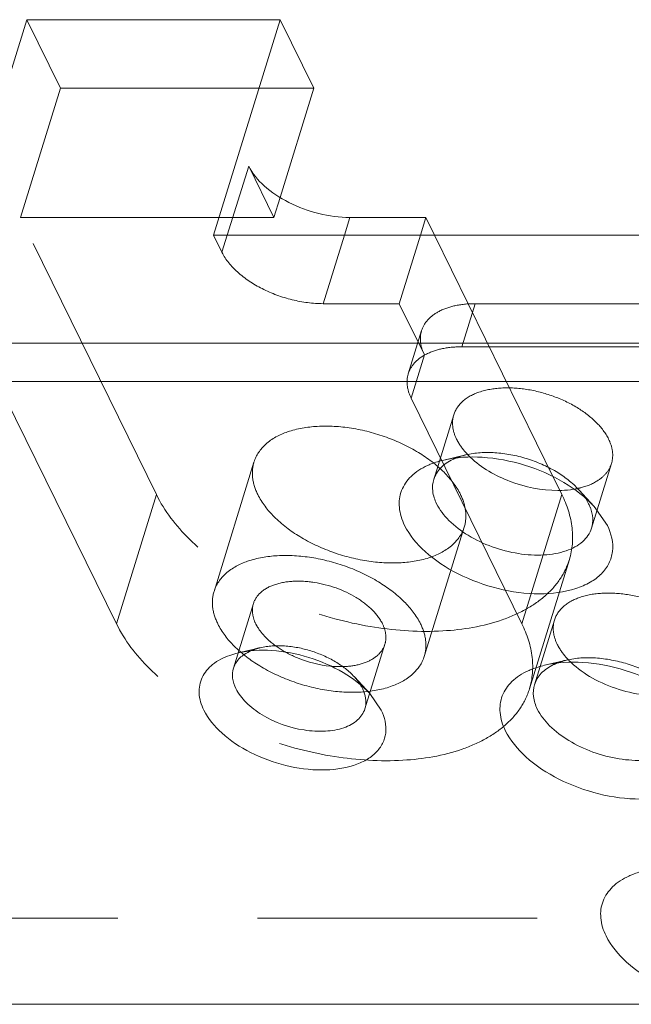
# Model space of a CAD drawing. Header units: millimetres. Extents: x 4497 to 11741, y 5958 to 12619.
# Tile 307 of 424: x 5242 to 5253, y 12331 to 12349. Entities that reach past the tile are written whole.
import ezdxf

# ---------------------------------------------------------------- set-up
doc = ezdxf.new("R2010")
doc.units = ezdxf.units.MM
doc.header["$LTSCALE"] = 0.8
doc.linetypes.add('HIDDEN', pattern=[9.525, 6.35, -3.175])
doc.layers.get('0').update_dxf_attribs({"linetype": 'CONTINUOUS', "lineweight": 0})
doc.layers.add('3', color=5, linetype='HIDDEN', lineweight=0)

msp = doc.modelspace()

# ---------------------------------------------------------------- linework, layer by layer
at = {"linetype": 'Continuous'}
for p, q in [((5240.514, 12344.645), (5241.724, 12348.562)), ((5241.724, 12348.562), (5246.329, 12348.562)), ((5245.119, 12344.645), (5246.329, 12348.562)), ((5246.329, 12348.562), (5246.939, 12347.319)), ((5246.326, 12345.334), (5246.939, 12347.319)), ((5245.368, 12344.645), (5245.756, 12345.901)), ((5247.495, 12344.645), (5247.595, 12344.969)), ((5248.976, 12344.969), (5247.595, 12344.969)), ((5248.976, 12344.969), (5248.876, 12344.645)), ((5248.976, 12344.969), (5249.135, 12344.645)), ((5278.277, 12344.645), (5245.119, 12344.645)), ((5185.566, 12342.687), (5336.62, 12342.687)), ((5185.597, 12341.985), (5336.651, 12341.985)), ((5251.297, 12340.24), (5251.409, 12340.012)), ((5252.035, 12339.716), (5252.274, 12339.374)), ((5247.956, 12336.316), (5248.164, 12336.017)), ((5273.124, 12330.671), (5204.32, 12330.671))]:
    msp.add_line(p, q, dxfattribs=at)
for centre, radius, start, end in [((5249.887, 12339.698), 0.971, 114.3836, 115.7173), ((5251.211, 12339.41), 0.806, 20.7768, 26.1876), ((5251.717, 12335.969), 0.971, 114.3836, 115.7173), ((5247.136, 12336.07), 0.768, 26.187, 30.5991)]:
    msp.add_arc(centre, radius, start, end, dxfattribs=at)
for points, knots in [([(5245.756, 12345.901), (5245.822, 12345.765), (5246.043, 12345.506), (5246.487, 12345.217), (5247.021, 12345.021), (5247.405, 12344.969), (5247.595, 12344.969)], [0, 0, 0, 0, 0.21148, 0.463356, 0.735263, 1, 1, 1, 1]), ([(5249.005, 12340.461), (5249.027, 12340.471), (5249.123, 12340.512), (5249.223, 12340.542), (5249.3, 12340.56)], [0, 0, 0, 0, 0.239567, 1, 1, 1, 1]), ([(5249.12, 12340.208), (5249.143, 12340.285), (5249.237, 12340.437), (5249.384, 12340.534), (5249.466, 12340.573)], [0, 0, 0, 0, 0.468879, 1, 1, 1, 1]), ([(5249.3, 12340.56), (5249.528, 12340.614), (5250.03, 12340.64), (5250.778, 12340.495), (5251.476, 12340.193), (5251.877, 12339.889), (5252.035, 12339.716)], [0, 0, 0, 0, 0.236662, 0.499941, 0.763254, 1, 1, 1, 1]), ([(5249.784, 12340.612), (5249.988, 12340.418), (5250.503, 12340.125), (5251.079, 12340.008), (5251.373, 12340.008)], [0, 0, 0, 0, 0.488777, 1, 1, 1, 1]), ([(5248.59, 12339.374), (5248.54, 12339.476), (5248.471, 12339.687), (5248.511, 12340.016), (5248.704, 12340.291), (5248.897, 12340.412), (5249.005, 12340.461)], [0, 0, 0, 0, 0.258965, 0.49224, 0.729951, 1, 1, 1, 1]), ([(5249.171, 12339.766), (5249.136, 12339.837), (5249.087, 12339.984), (5249.098, 12340.14), (5249.12, 12340.208)], [0, 0, 0, 0, 0.525547, 1, 1, 1, 1]), ([(5251.373, 12340.008), (5251.398, 12340.008), (5251.491, 12340.01), (5251.585, 12340.018), (5251.653, 12340.029)], [0, 0, 0, 0, 0.257825, 1, 1, 1, 1]), ([(5251.986, 12339.323), (5251.957, 12339.23), (5251.829, 12339.047), (5251.511, 12338.886), (5251.106, 12338.819), (5250.647, 12338.848), (5250.179, 12338.969), (5249.748, 12339.172), (5249.398, 12339.434), (5249.226, 12339.653), (5249.171, 12339.766)], [0, 0, 0, 0, 0.08791, 0.191487, 0.315819, 0.456973, 0.606118, 0.752518, 0.886095, 1, 1, 1, 1]), ([(5251.965, 12339.696), (5251.988, 12339.634), (5252.018, 12339.509), (5252.004, 12339.381), (5251.986, 12339.323)], [0, 0, 0, 0, 0.519632, 1, 1, 1, 1]), ([(5252.274, 12339.374), (5252.345, 12339.229), (5252.406, 12338.981), (5252.313, 12338.675), (5252.169, 12338.481), (5251.959, 12338.326), (5251.586, 12338.168), (5251.009, 12338.101), (5250.277, 12338.2), (5249.565, 12338.461), (5248.972, 12338.846), (5248.678, 12339.193), (5248.59, 12339.374)], [0, 0, 0, 0, 0.096782, 0.141583, 0.188034, 0.239009, 0.296134, 0.428923, 0.58009, 0.735393, 0.879229, 1, 1, 1, 1]), ([(5245.563, 12337.056), (5245.762, 12337.102), (5246.202, 12337.125), (5246.856, 12336.998), (5247.467, 12336.733), (5247.818, 12336.467), (5247.956, 12336.316)], [0, 0, 0, 0, 0.236674, 0.499957, 0.763249, 1, 1, 1, 1]), ([(5245.635, 12336.999), (5245.648, 12337.009), (5245.701, 12337.048), (5245.76, 12337.08), (5245.806, 12337.099)], [0, 0, 0, 0, 0.237926, 1, 1, 1, 1]), ([(5244.941, 12336.017), (5244.894, 12336.113), (5244.831, 12336.314), (5244.888, 12336.626), (5245.101, 12336.874), (5245.3, 12336.973), (5245.411, 12337.012)], [0, 0, 0, 0, 0.253748, 0.482369, 0.721517, 1, 1, 1, 1]), ([(5245.479, 12336.778), (5245.486, 12336.799), (5245.52, 12336.884), (5245.582, 12336.956), (5245.635, 12336.999)], [0, 0, 0, 0, 0.241499, 1, 1, 1, 1]), ([(5246.459, 12337.052), (5246.519, 12337.02), (5246.767, 12336.904), (5247.038, 12336.835), (5247.243, 12336.815)], [0, 0, 0, 0, 0.248755, 1, 1, 1, 1]), ([(5245.522, 12336.409), (5245.493, 12336.468), (5245.452, 12336.591), (5245.462, 12336.721), (5245.479, 12336.778)], [0, 0, 0, 0, 0.525843, 1, 1, 1, 1]), ([(5250.42, 12335.644), (5250.37, 12335.746), (5250.302, 12335.957), (5250.342, 12336.286), (5250.535, 12336.561), (5250.727, 12336.682), (5250.835, 12336.731)], [0, 0, 0, 0, 0.258965, 0.49224, 0.729951, 1, 1, 1, 1]), ([(5250.835, 12336.731), (5250.858, 12336.742), (5250.953, 12336.782), (5251.053, 12336.813), (5251.13, 12336.831)], [0, 0, 0, 0, 0.239567, 1, 1, 1, 1]), ([(5250.95, 12336.479), (5250.974, 12336.555), (5251.068, 12336.707), (5251.214, 12336.804), (5251.296, 12336.843)], [0, 0, 0, 0, 0.468879, 1, 1, 1, 1]), ([(5251.13, 12336.831), (5251.358, 12336.884), (5251.861, 12336.91), (5252.608, 12336.766), (5253.306, 12336.464), (5253.707, 12336.159), (5253.865, 12335.986)], [0, 0, 0, 0, 0.236662, 0.499941, 0.763254, 1, 1, 1, 1]), ([(5251.615, 12336.882), (5251.731, 12336.771), (5252.008, 12336.576), (5252.481, 12336.376), (5252.985, 12336.272), (5253.325, 12336.274), (5253.484, 12336.299)], [0, 0, 0, 0, 0.239007, 0.499472, 0.760206, 1, 1, 1, 1]), ([(5247.868, 12336.04), (5247.844, 12335.963), (5247.737, 12335.81), (5247.472, 12335.676), (5247.135, 12335.62), (5246.619, 12335.653), (5246.112, 12335.832), (5245.712, 12336.132), (5245.568, 12336.315), (5245.522, 12336.409)], [0, 0, 0, 0, 0.088057, 0.191763, 0.316255, 0.457589, 0.752191, 0.885954, 1, 1, 1, 1]), ([(5247.825, 12336.409), (5247.834, 12336.391), (5247.864, 12336.322), (5247.882, 12336.248), (5247.886, 12336.192)], [0, 0, 0, 0, 0.264639, 1, 1, 1, 1]), ([(5251.001, 12336.036), (5250.966, 12336.107), (5250.917, 12336.254), (5250.929, 12336.41), (5250.95, 12336.479)], [0, 0, 0, 0, 0.525547, 1, 1, 1, 1]), ([(5248.164, 12336.017), (5248.227, 12335.89), (5248.28, 12335.674), (5248.199, 12335.405), (5248.072, 12335.236), (5247.889, 12335.1), (5247.562, 12334.962), (5247.058, 12334.903), (5246.417, 12334.99), (5245.794, 12335.218), (5245.276, 12335.556), (5245.018, 12335.859), (5244.941, 12336.017)], [0, 0, 0, 0, 0.096777, 0.14158, 0.188043, 0.239025, 0.296141, 0.428931, 0.580084, 0.735387, 0.879259, 1, 1, 1, 1]), ([(5253.816, 12335.593), (5253.788, 12335.501), (5253.659, 12335.318), (5253.341, 12335.156), (5252.936, 12335.089), (5252.477, 12335.118), (5252.009, 12335.24), (5251.578, 12335.442), (5251.229, 12335.704), (5251.057, 12335.923), (5251.001, 12336.036)], [0, 0, 0, 0, 0.08791, 0.191487, 0.315819, 0.456973, 0.606118, 0.752518, 0.886095, 1, 1, 1, 1]), ([(5254.104, 12335.644), (5254.175, 12335.499), (5254.236, 12335.251), (5254.143, 12334.945), (5253.999, 12334.751), (5253.789, 12334.596), (5253.416, 12334.438), (5252.84, 12334.371), (5252.107, 12334.47), (5251.395, 12334.731), (5250.803, 12335.117), (5250.509, 12335.463), (5250.42, 12335.644)], [0, 0, 0, 0, 0.096782, 0.141583, 0.188034, 0.239009, 0.296134, 0.428923, 0.58009, 0.735393, 0.879229, 1, 1, 1, 1]), ([(5252.25, 12331.915), (5252.2, 12332.016), (5252.132, 12332.227), (5252.172, 12332.557), (5252.365, 12332.832), (5252.558, 12332.952), (5252.665, 12333.002)], [0, 0, 0, 0, 0.258965, 0.49224, 0.729951, 1, 1, 1, 1]), ([(5252.665, 12333.002), (5252.688, 12333.012), (5252.784, 12333.053), (5252.883, 12333.083), (5252.96, 12333.101)], [0, 0, 0, 0, 0.239567, 1, 1, 1, 1]), ([(5254.702, 12330.671), (5254.45, 12330.671), (5253.937, 12330.741), (5253.226, 12331.002), (5252.633, 12331.387), (5252.339, 12331.734), (5252.25, 12331.915)], [0, 0, 0, 0, 0.264727, 0.536651, 0.788527, 1, 1, 1, 1])]:
    msp.add_open_spline(points, degree=3, knots=knots, dxfattribs=at)
for points in [[(5251.881, 12339.86), (5251.9, 12339.83), (5251.918, 12339.798), (5251.934, 12339.766)], [(5245.411, 12337.012), (5245.461, 12337.029), (5245.511, 12337.043), (5245.563, 12337.056)], [(5247.886, 12336.192), (5247.889, 12336.141), (5247.883, 12336.089), (5247.868, 12336.04)]]:
    msp.add_open_spline(points, degree=3, dxfattribs=at)
at = {"layer": '3'}
for p, q in [((5242.334, 12347.319), (5241.724, 12348.562)), ((5241.608, 12344.969), (5242.334, 12347.319)), ((5246.939, 12347.319), (5242.334, 12347.319)), ((5245.756, 12345.901), (5246.213, 12344.969)), ((5246.213, 12344.969), (5246.326, 12345.334)), ((5244.079, 12339.934), (5241.608, 12344.969)), ((5241.608, 12344.969), (5246.213, 12344.969)), ((5245.119, 12344.645), (5245.271, 12344.335)), ((5245.271, 12344.335), (5245.368, 12344.645)), ((5247.111, 12343.402), (5247.495, 12344.645)), ((5248.876, 12344.645), (5248.492, 12343.402)), ((5249.135, 12344.645), (5251.297, 12340.24)), ((5248.492, 12343.402), (5247.111, 12343.402)), ((5248.95, 12342.47), (5248.492, 12343.402)), ((5249.632, 12342.619), (5249.874, 12343.402)), ((5249.874, 12343.402), (5254.94, 12343.402)), ((5248.656, 12342.129), (5248.898, 12342.913)), ((5248.708, 12341.686), (5248.95, 12342.47)), ((5254.698, 12342.619), (5249.632, 12342.619)), ((5241.339, 12341.686), (5243.353, 12337.584)), ((5248.708, 12341.686), (5250.721, 12337.584)), ((5249.483, 12341.383), (5249.12, 12340.208)), ((5245.126, 12338.174), (5245.852, 12340.524)), ((5249.704, 12340.656), (5249.3, 12340.561)), ((5252.349, 12340.498), (5251.986, 12339.323)), ((5251.409, 12340.012), (5251.447, 12339.934)), ((5251.756, 12340.022), (5252.036, 12339.715)), ((5243.353, 12337.584), (5244.079, 12339.934)), ((5250.721, 12337.584), (5251.447, 12339.934)), ((5248.948, 12336.993), (5249.674, 12339.343)), ((5250.858, 12336.403), (5251.585, 12338.753)), ((5245.842, 12337.953), (5245.479, 12336.778)), ((5251.313, 12337.654), (5250.95, 12336.479)), ((5245.966, 12337.151), (5245.562, 12337.056)), ((5248.231, 12337.215), (5247.868, 12336.04)), ((5251.534, 12336.926), (5251.13, 12336.831)), ((5247.676, 12336.622), (5247.956, 12336.316)), ((5266.239, 12332.238), (5204.804, 12332.238))]:
    msp.add_line(p, q, dxfattribs=at)
for centre, radius, start, end in [((5250.824, 12341.703), 1.508, 224.1888, 226.3837), ((5246.158, 12336.262), 0.908, 109.5487, 112.8167), ((5252.655, 12337.974), 1.508, 224.1888, 226.3837)]:
    msp.add_arc(centre, radius, start, end, dxfattribs=at)
for points, knots in [([(5247.111, 12343.402), (5246.921, 12343.402), (5246.537, 12343.454), (5246.003, 12343.65), (5245.559, 12343.939), (5245.338, 12344.199), (5245.271, 12344.335)], [0, 0, 0, 0, 0.264737, 0.536644, 0.78852, 1, 1, 1, 1]), ([(5249.874, 12343.402), (5249.756, 12343.402), (5249.535, 12343.384), (5249.238, 12343.29), (5249.012, 12343.135), (5248.921, 12342.987), (5248.898, 12342.913)], [0, 0, 0, 0, 0.303744, 0.569982, 0.797785, 1, 1, 1, 1]), ([(5248.898, 12342.913), (5248.877, 12342.844), (5248.866, 12342.688), (5248.915, 12342.541), (5248.95, 12342.47)], [0, 0, 0, 0, 0.474242, 1, 1, 1, 1]), ([(5248.656, 12342.129), (5248.679, 12342.204), (5248.77, 12342.352), (5248.996, 12342.507), (5249.293, 12342.6), (5249.514, 12342.619), (5249.632, 12342.619)], [0, 0, 0, 0, 0.202215, 0.430018, 0.696256, 1, 1, 1, 1]), ([(5248.708, 12341.686), (5248.673, 12341.758), (5248.624, 12341.905), (5248.635, 12342.061), (5248.656, 12342.129)], [0, 0, 0, 0, 0.525758, 1, 1, 1, 1]), ([(5252.297, 12340.941), (5252.242, 12341.053), (5252.07, 12341.272), (5251.721, 12341.534), (5251.29, 12341.737), (5250.822, 12341.858), (5250.363, 12341.887), (5249.958, 12341.82), (5249.64, 12341.659), (5249.511, 12341.476), (5249.483, 12341.384)], [0, 0, 0, 0, 0.113912, 0.247462, 0.393862, 0.542998, 0.684156, 0.808494, 0.912079, 1, 1, 1, 1]), ([(5249.483, 12341.384), (5249.462, 12341.315), (5249.45, 12341.159), (5249.499, 12341.012), (5249.534, 12340.941)], [0, 0, 0, 0, 0.474243, 1, 1, 1, 1]), ([(5249.605, 12339.934), (5249.531, 12340.084), (5249.302, 12340.376), (5248.836, 12340.726), (5248.262, 12340.995), (5247.637, 12341.158), (5247.025, 12341.196), (5246.485, 12341.107), (5246.061, 12340.891), (5245.89, 12340.647), (5245.852, 12340.524)], [0, 0, 0, 0, 0.11391, 0.247494, 0.393901, 0.543049, 0.684203, 0.808528, 0.912094, 1, 1, 1, 1]), ([(5249.534, 12340.941), (5249.547, 12340.916), (5249.604, 12340.811), (5249.68, 12340.718), (5249.743, 12340.652)], [0, 0, 0, 0, 0.233339, 1, 1, 1, 1]), ([(5252.349, 12340.498), (5252.37, 12340.566), (5252.382, 12340.722), (5252.333, 12340.869), (5252.297, 12340.941)], [0, 0, 0, 0, 0.474243, 1, 1, 1, 1]), ([(5249.704, 12340.656), (5249.875, 12340.696), (5250.252, 12340.715), (5250.813, 12340.607), (5251.337, 12340.38), (5251.637, 12340.151), (5251.756, 12340.022)], [0, 0, 0, 0, 0.236677, 0.499966, 0.763261, 1, 1, 1, 1]), ([(5245.852, 12340.524), (5245.824, 12340.433), (5245.809, 12340.224), (5245.874, 12340.029), (5245.921, 12339.934)], [0, 0, 0, 0, 0.474456, 1, 1, 1, 1]), ([(5249.486, 12340.583), (5249.503, 12340.59), (5249.574, 12340.62), (5249.647, 12340.642), (5249.704, 12340.656)], [0, 0, 0, 0, 0.239741, 1, 1, 1, 1]), ([(5252.098, 12340.186), (5252.158, 12340.225), (5252.263, 12340.314), (5252.33, 12340.436), (5252.349, 12340.498)], [0, 0, 0, 0, 0.521995, 1, 1, 1, 1]), ([(5251.653, 12340.029), (5251.696, 12340.036), (5251.851, 12340.066), (5252.002, 12340.124), (5252.098, 12340.186)], [0, 0, 0, 0, 0.272407, 1, 1, 1, 1]), ([(5251.756, 12340.022), (5251.768, 12340.008), (5251.812, 12339.957), (5251.853, 12339.903), (5251.881, 12339.86)], [0, 0, 0, 0, 0.259311, 1, 1, 1, 1]), ([(5251.584, 12338.752), (5251.547, 12338.631), (5251.432, 12338.392), (5251.159, 12338.085), (5250.795, 12337.833), (5250.177, 12337.564), (5249.236, 12337.409), (5248.013, 12337.487), (5246.764, 12337.811), (5245.616, 12338.351), (5244.684, 12339.049), (5244.226, 12339.633), (5244.079, 12339.934)], [0, 0, 0, 0, 0.043172, 0.088632, 0.138114, 0.192592, 0.316771, 0.457742, 0.606677, 0.752877, 0.886238, 1, 1, 1, 1]), ([(5245.921, 12339.934), (5245.995, 12339.784), (5246.224, 12339.491), (5246.69, 12339.142), (5247.264, 12338.872), (5247.889, 12338.71), (5248.501, 12338.671), (5249.041, 12338.761), (5249.465, 12338.977), (5249.636, 12339.22), (5249.674, 12339.344)], [0, 0, 0, 0, 0.11391, 0.247494, 0.393901, 0.543049, 0.684203, 0.808528, 0.912094, 1, 1, 1, 1]), ([(5249.674, 12339.344), (5249.702, 12339.435), (5249.717, 12339.643), (5249.652, 12339.839), (5249.605, 12339.934)], [0, 0, 0, 0, 0.474456, 1, 1, 1, 1]), ([(5251.447, 12339.934), (5251.541, 12339.743), (5251.672, 12339.352), (5251.641, 12338.935), (5251.584, 12338.752)], [0, 0, 0, 0, 0.525887, 1, 1, 1, 1]), ([(5245.126, 12338.175), (5245.164, 12338.298), (5245.336, 12338.542), (5245.759, 12338.757), (5246.299, 12338.846), (5246.912, 12338.807), (5247.536, 12338.645), (5248.11, 12338.375), (5248.576, 12338.026), (5248.805, 12337.734), (5248.879, 12337.584)], [0, 0, 0, 0, 0.087921, 0.191506, 0.315844, 0.457002, 0.606138, 0.752538, 0.886088, 1, 1, 1, 1]), ([(5248.188, 12337.584), (5248.142, 12337.678), (5247.999, 12337.861), (5247.598, 12338.16), (5247.091, 12338.34), (5246.576, 12338.373), (5246.238, 12338.317), (5245.973, 12338.182), (5245.866, 12338.03), (5245.842, 12337.953)], [0, 0, 0, 0, 0.114065, 0.24783, 0.54243, 0.683775, 0.808268, 0.911975, 1, 1, 1, 1]), ([(5245.195, 12337.584), (5245.148, 12337.679), (5245.082, 12337.875), (5245.098, 12338.083), (5245.126, 12338.175)], [0, 0, 0, 0, 0.525757, 1, 1, 1, 1]), ([(5254.128, 12337.211), (5254.072, 12337.324), (5253.901, 12337.543), (5253.551, 12337.805), (5253.12, 12338.007), (5252.652, 12338.129), (5252.193, 12338.158), (5251.788, 12338.091), (5251.47, 12337.929), (5251.342, 12337.746), (5251.313, 12337.654)], [0, 0, 0, 0, 0.113912, 0.247462, 0.393862, 0.542998, 0.684156, 0.808494, 0.912079, 1, 1, 1, 1]), ([(5245.842, 12337.953), (5245.825, 12337.896), (5245.815, 12337.765), (5245.856, 12337.643), (5245.885, 12337.584)], [0, 0, 0, 0, 0.474456, 1, 1, 1, 1]), ([(5251.313, 12337.654), (5251.292, 12337.585), (5251.28, 12337.429), (5251.329, 12337.282), (5251.365, 12337.211)], [0, 0, 0, 0, 0.474243, 1, 1, 1, 1]), ([(5250.858, 12336.402), (5250.821, 12336.281), (5250.706, 12336.042), (5250.433, 12335.735), (5250.069, 12335.483), (5249.451, 12335.214), (5248.51, 12335.059), (5247.287, 12335.137), (5246.038, 12335.461), (5244.89, 12336.001), (5243.958, 12336.699), (5243.5, 12337.283), (5243.353, 12337.584)], [0, 0, 0, 0, 0.043177, 0.088634, 0.138112, 0.192592, 0.316766, 0.457735, 0.606671, 0.752872, 0.886236, 1, 1, 1, 1]), ([(5248.948, 12336.993), (5248.909, 12336.87), (5248.738, 12336.626), (5248.314, 12336.411), (5247.774, 12336.321), (5247.162, 12336.36), (5246.538, 12336.522), (5245.964, 12336.792), (5245.497, 12337.141), (5245.268, 12337.434), (5245.195, 12337.584)], [0, 0, 0, 0, 0.087921, 0.191506, 0.315844, 0.457002, 0.606138, 0.752538, 0.886088, 1, 1, 1, 1]), ([(5245.885, 12337.584), (5245.897, 12337.561), (5245.951, 12337.464), (5246.024, 12337.378), (5246.085, 12337.318)], [0, 0, 0, 0, 0.231641, 1, 1, 1, 1]), ([(5248.231, 12337.215), (5248.249, 12337.272), (5248.258, 12337.402), (5248.217, 12337.524), (5248.188, 12337.584)], [0, 0, 0, 0, 0.474456, 1, 1, 1, 1]), ([(5248.879, 12337.584), (5248.926, 12337.489), (5248.991, 12337.293), (5248.976, 12337.085), (5248.948, 12336.993)], [0, 0, 0, 0, 0.525757, 1, 1, 1, 1]), ([(5250.721, 12337.584), (5250.815, 12337.393), (5250.946, 12337.002), (5250.915, 12336.585), (5250.858, 12336.402)], [0, 0, 0, 0, 0.525962, 1, 1, 1, 1]), ([(5246.085, 12337.318), (5246.111, 12337.293), (5246.226, 12337.191), (5246.356, 12337.107), (5246.459, 12337.052)], [0, 0, 0, 0, 0.23653, 1, 1, 1, 1]), ([(5245.967, 12337.151), (5246.109, 12337.184), (5246.423, 12337.2), (5246.89, 12337.11), (5247.327, 12336.92), (5247.577, 12336.73), (5247.676, 12336.622)], [0, 0, 0, 0, 0.236691, 0.499993, 0.763336, 1, 1, 1, 1]), ([(5247.243, 12336.815), (5247.359, 12336.804), (5247.58, 12336.802), (5247.882, 12336.869), (5248.116, 12337.003), (5248.209, 12337.144), (5248.231, 12337.215)], [0, 0, 0, 0, 0.307609, 0.57733, 0.804091, 1, 1, 1, 1]), ([(5251.365, 12337.211), (5251.377, 12337.186), (5251.434, 12337.082), (5251.51, 12336.988), (5251.574, 12336.923)], [0, 0, 0, 0, 0.233339, 1, 1, 1, 1]), ([(5251.317, 12336.853), (5251.333, 12336.861), (5251.404, 12336.89), (5251.478, 12336.913), (5251.534, 12336.926)], [0, 0, 0, 0, 0.239741, 1, 1, 1, 1]), ([(5251.534, 12336.926), (5251.705, 12336.966), (5252.082, 12336.985), (5252.643, 12336.877), (5253.167, 12336.65), (5253.467, 12336.422), (5253.586, 12336.292)], [0, 0, 0, 0, 0.236677, 0.499966, 0.763261, 1, 1, 1, 1]), ([(5247.676, 12336.622), (5247.688, 12336.609), (5247.732, 12336.559), (5247.772, 12336.504), (5247.797, 12336.461)], [0, 0, 0, 0, 0.261194, 1, 1, 1, 1])]:
    msp.add_open_spline(points, degree=3, knots=knots, dxfattribs=at)
msp.add_open_spline([(5245.855, 12337.118), (5245.891, 12337.131), (5245.929, 12337.142), (5245.967, 12337.151)], degree=3, dxfattribs=at)

doc.saveas('drawing.dxf')
